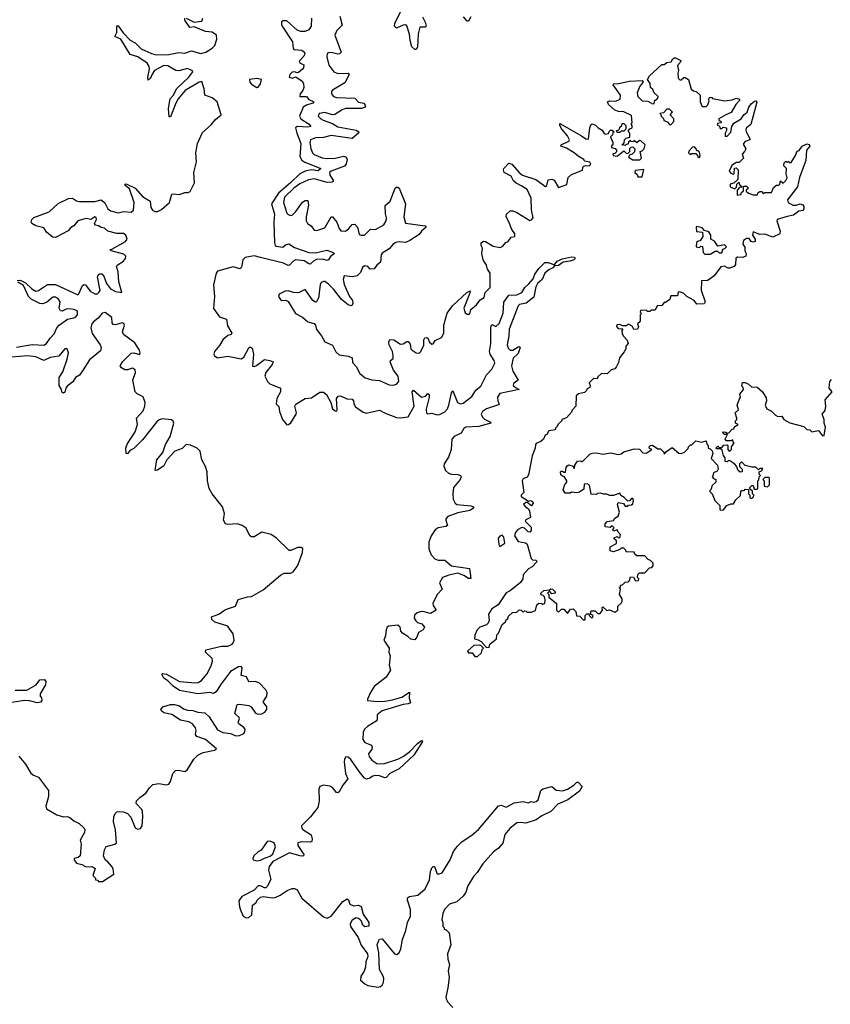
# Model space of a CAD drawing. Extents: x 2494118 to 2687960, y 757339 to 915227.
# Tile 298 of 364: x 2656340 to 2662546, y 845379 to 852914. Entities that reach past the tile are written whole.
import ezdxf

# ---------------------------------------------------------------- set-up
doc = ezdxf.new("R2010")
doc.units = 0

msp = doc.modelspace()

# ---------------------------------------------------------------- linework, layer by layer
at = {"layer": '0CON20XD'}
for points in [[(2659424.7, 852934.7), (2659445.4, 852895), (2659452.5, 852865), (2659444.3, 852855.7), (2659403.6, 852856.4), (2659390.8, 852805), (2659386.8, 852703.2), (2659375, 852685.7), (2659365, 852684.5), (2659343.2, 852705), (2659328.9, 852755), (2659325, 852802), (2659305, 852866.7), (2659295, 852873.5), (2659275, 852872.9), (2659225, 852848.9), (2659208.5, 852865), (2659211.3, 852885), (2659261.4, 852985)], [(2656916.9, 850816.9), (2656935, 850816.5), (2656945, 850822.7), (2656957.5, 850842.5), (2656937.1, 850945), (2656945, 850963.8), (2656955, 850970), (2656968.3, 850968.3), (2656985, 850952), (2657006, 850895), (2657035, 850854), (2657075, 850832.4), (2657123.6, 850826.4), (2657098.5, 850908.5), (2657094, 850985), (2657082.5, 851025), (2657086.7, 851035), (2657135.6, 851065), (2657149.4, 851085), (2657152.5, 851105), (2657138.3, 851118.3), (2657040, 851145), (2657030, 851155), (2657045, 851157.5), (2657150.6, 851215), (2657164, 851235), (2657151.9, 851265), (2657135, 851277.8), (2657085, 851278.5), (2657015, 851296), (2656989.4, 851319.4), (2656965, 851323.5), (2656945, 851337.2), (2656920.4, 851340.4), (2656914, 851355), (2656929.4, 851385), (2656925, 851398.9), (2656915, 851405.4), (2656885, 851385.6), (2656848.7, 851391.3), (2656784.6, 851375.4), (2656754.3, 851335), (2656730.2, 851319.8), (2656712, 851298), (2656615, 851248), (2656595, 851249.2), (2656549.2, 851285), (2656525, 851320), (2656465, 851337.1), (2656433.8, 851355), (2656428, 851365), (2656434, 851385), (2656449.5, 851400.5), (2656565, 851444.3), (2656635, 851505.8), (2656715, 851546), (2656745, 851548.6), (2656776.2, 851526.2), (2656795, 851521.2), (2656915, 851522.1), (2656965, 851534.4), (2656992, 851512), (2657015, 851465.5), (2657035, 851452), (2657095, 851435.4), (2657135, 851445.4), (2657195, 851440), (2657212.5, 851455), (2657215.5, 851515), (2657180, 851620), (2657146.7, 851645), (2657147.5, 851655), (2657155, 851658.8), (2657224, 851625), (2657279.8, 851559.8), (2657338.8, 851525), (2657342.9, 851505), (2657345.5, 851475.6), (2657357.5, 851455), (2657375, 851445.7), (2657395, 851445.7), (2657425, 851460.8), (2657488.1, 851515), (2657505, 851577.5), (2657515, 851581.2), (2657564.2, 851575.8), (2657605, 851590), (2657629.3, 851590.7), (2657645, 851600), (2657678.2, 851665), (2657672.7, 851745), (2657694.7, 851825), (2657688.8, 851895), (2657700.8, 851965), (2657740.5, 852049.5), (2657805, 852109.6), (2657839.4, 852150.6), (2657881.5, 852185), (2657852.9, 852285), (2657815, 852316.5), (2657757.1, 852337.1), (2657753.6, 852385), (2657735, 852440), (2657715, 852436.2), (2657608.4, 852371.6), (2657552.3, 852307.6), (2657536.4, 852275), (2657495, 852170), (2657485, 852170), (2657479.2, 852235), (2657493.1, 852306.9), (2657515, 852332.5), (2657544, 852386), (2657635.1, 852474.9), (2657666.1, 852515), (2657663.1, 852523.1), (2657625, 852539.1), (2657557.8, 852522.2), (2657535, 852524.1), (2657475, 852559.6), (2657445, 852561.8), (2657373.1, 852525), (2657353.3, 852496.7), (2657341.4, 852465), (2657325, 852451.2), (2657321.8, 852475), (2657334.7, 852535.3), (2657330.7, 852555), (2657315, 852582.1), (2657245, 852629.2), (2657185, 852647.5), (2657114.6, 852764.5), (2657067.5, 852785), (2657084.4, 852815.6), (2657084.3, 852865.7), (2657095, 852867.5), (2657133.3, 852813.3), (2657186.4, 852756.4), (2657225.4, 852735.5), (2657270.7, 852690.7), (2657349.2, 852655), (2657385, 852645.3), (2657482.9, 852647.1), (2657557.5, 852662.5), (2657605, 852657.5), (2657655, 852675.6), (2657725, 852655.5), (2657765.9, 852664.1), (2657815, 852694.4), (2657835.2, 852714.8), (2657850.3, 852765), (2657846.6, 852795), (2657815, 852818.1), (2657763.5, 852823.5), (2657675, 852858.8), (2657643.3, 852855), (2657605, 852908.8), (2657603.9, 852926.1)], [(2657615, 852925.8), (2657675, 852894.2), (2657735, 852901.9), (2657742.9, 852925)], [(2658574, 852925), (2658571.2, 852865), (2658553.3, 852835), (2658525, 852823.1), (2658493.2, 852823.2), (2658464.4, 852834.4), (2658385, 852904.2), (2658355, 852905.7), (2658345, 852896.2), (2658345.7, 852875), (2658355, 852856.2), (2658430, 852745), (2658435, 852693.8), (2658445, 852684.3), (2658500.4, 852680.5), (2658521.2, 852665), (2658524, 852655), (2658516.6, 852633.4), (2658480, 852595), (2658485, 852582.5), (2658515, 852567.5), (2658513.8, 852545), (2658506.2, 852535), (2658475, 852508.8), (2658465, 852506.7), (2658445, 852515.8), (2658425, 852511.2), (2658408.8, 852495), (2658403.3, 852475), (2658425, 852466.7), (2658455, 852477.5), (2658503.2, 852443.2), (2658514.2, 852425), (2658516, 852395), (2658508.6, 852371.4), (2658488, 852345), (2658484.2, 852325), (2658536.6, 852326.6), (2658554, 852304), (2658592, 852285), (2658583.8, 852275), (2658535, 852260), (2658509.5, 852245), (2658481.9, 852175), (2658492.5, 852155), (2658557.3, 852115), (2658569.2, 852095), (2658545, 852090), (2658465, 852095.2), (2658451.8, 852085), (2658460.7, 852045), (2658493, 851965), (2658485, 851867.1), (2658499.9, 851839.9), (2658522.6, 851822.6), (2658646.4, 851775), (2658625, 851756.8), (2658575, 851765.2), (2658524.5, 851755.5), (2658485, 851734.8), (2658415, 851668.2), (2658322.8, 851587.2), (2658267.5, 851505), (2658290, 851425), (2658286.7, 851365), (2658291.3, 851205), (2658296.8, 851186.8), (2658305, 851179.4), (2658355, 851174), (2658375, 851190.8), (2658399.5, 851199.5), (2658445, 851169.6), (2658555, 851131.1), (2658605, 851130.3), (2658691.2, 851148.8), (2658736.2, 851135), (2658750, 851125), (2658718.4, 851101.6), (2658705, 851075.8), (2658695, 851070), (2658661.6, 851081.6), (2658612.3, 851077.7), (2658591.3, 851068.7), (2658565, 851043.8), (2658555, 851044.6), (2658518.9, 851068.9), (2658455, 851074.8), (2658435, 851065.3), (2658405, 851034.7), (2658395, 851033.7), (2658359.9, 851049.9), (2658183.3, 851095), (2658135, 851106.7), (2658067, 851093), (2658048.8, 851075), (2658039.6, 851020.5), (2658025, 851006.5), (2657975, 851021.6), (2657855, 850990), (2657843.6, 850975), (2657823, 850885), (2657832.6, 850795), (2657825, 850703.3), (2657870.6, 850640.6), (2657923.1, 850623.1), (2657930.9, 850570.9), (2657963.3, 850515), (2657960, 850505), (2657935, 850497.5), (2657895.7, 850465), (2657869.8, 850420.2), (2657830.8, 850375), (2657825.5, 850355), (2657829.5, 850345), (2657855, 850325.4), (2657935, 850340), (2658035, 850318.2), (2658055, 850330.8), (2658095, 850403.3), (2658105, 850410), (2658119.1, 850399.1), (2658130, 850355), (2658122.7, 850262.7), (2658135, 850259.2), (2658153.6, 850266.4), (2658215, 850312.9), (2658255, 850306.7), (2658280, 850295), (2658274.2, 850275), (2658225.6, 850214.4), (2658217.5, 850185), (2658238, 850145), (2658255, 850127.5), (2658336.7, 850095), (2658338, 850065), (2658308.8, 850015), (2658304.3, 849974.3), (2658323.6, 849953.6), (2658328.6, 849915), (2658352.5, 849855), (2658385, 849814.5), (2658398, 849815), (2658415, 849828.2), (2658457.5, 849895), (2658460, 849905), (2658446.7, 849955), (2658455, 849972.5), (2658525, 850013.8), (2658575, 850021.2), (2658636.8, 850063.2), (2658665, 850062.9), (2658688, 850045), (2658722.5, 849985), (2658735, 849936.7), (2658755, 849920.8), (2658765, 849918.8), (2658770.8, 849929.2), (2658765.7, 850015), (2658777.1, 850032.9), (2658795, 850036), (2658845, 850011.4), (2658885, 850010), (2658895, 849997.5), (2658897.1, 849975), (2658910.5, 849950.5), (2658970.4, 849910.4), (2658993.5, 849903.5), (2659095, 849926.5), (2659132.5, 849905), (2659225, 849870.5), (2659255, 849865.8), (2659315, 849874.5), (2659359.1, 849955), (2659345.6, 850065), (2659355, 850078.1), (2659415, 850025.3), (2659447.4, 850032.6), (2659465, 850053.8), (2659475, 850046.7), (2659475.4, 850025), (2659452.4, 849932.4), (2659455, 849902), (2659465, 849897.5), (2659495, 849902.5), (2659535, 849890.6), (2659555, 849892.5), (2659595, 849913.8), (2659615, 849935.5), (2659626.5, 849963.5), (2659645, 850058.8), (2659655, 850073.3), (2659690.7, 849985), (2659715, 849975.2), (2659735, 849980.4), (2659800.3, 850029.7), (2659835, 850082.3), (2659869.9, 850110.1), (2659915, 850195.4), (2659955, 850238.5), (2659976.5, 850285), (2659972.6, 850305), (2659942.5, 850355), (2659937.8, 850375), (2659948.1, 850435), (2659948.1, 850561.9), (2659955, 850580.8), (2659985, 850565.4), (2660010.5, 850589.5), (2660042.6, 850667.4), (2660047.7, 850752.3), (2660085, 850806.2), (2660145, 850808.8), (2660183, 850827), (2660206.1, 850865), (2660238.7, 850891.3), (2660270.4, 850929.6), (2660283.2, 850966.8), (2660315, 851010.8), (2660360, 851055), (2660385, 851056.2), (2660435, 851037.5), (2660455, 851066), (2660495, 851083.3), (2660565, 851098.9), (2660587.5, 851097.5), (2660593.3, 851085), (2660582.5, 851075), (2660552.5, 851065), (2660500.6, 851059.4), (2660465, 851032.5), (2660435, 851030), (2660422, 851015), (2660390.7, 850999.3), (2660360.8, 850975), (2660340, 850925), (2660305, 850894.4)], [(2658791.2, 852941.2), (2658809.3, 852870.7), (2658769, 852831), (2658753.8, 852795), (2658801.4, 852665), (2658788.5, 852651.5), (2658775, 852649.1), (2658725, 852661.3), (2658705, 852660.4), (2658695, 852654), (2658691.3, 852628.7), (2658707.8, 852565), (2658745, 852514.7), (2658775, 852502.9), (2658854.3, 852504.3), (2658862, 852495), (2658828.8, 852431.2), (2658735, 852375.4), (2658727.3, 852365), (2658726.2, 852345), (2658743.5, 852325), (2658765, 852319.2), (2658905, 852312.5), (2658935, 852282.5), (2658975, 852274.6), (2658986.7, 852253.3), (2658979.2, 852240.8), (2658956.6, 852233.4), (2658834.3, 852235), (2658809.1, 852225), (2658752.9, 852187.1), (2658735, 852185.9), (2658675, 852203.3), (2658633.3, 852195), (2658625.5, 852175), (2658644.5, 852155), (2658664.4, 852145), (2658735, 852120), (2658775, 852094.5), (2658915, 852067.6), (2658936.9, 852055), (2658932.9, 852045), (2658885, 852004.6), (2658725, 852026.5), (2658665, 852012.7), (2658605, 852010), (2658565.5, 851995), (2658560.5, 851975), (2658568.4, 851928.4), (2658580.8, 851895), (2658595, 851882.4), (2658655, 851857.6), (2658695, 851850.7), (2658755, 851854.4), (2658820.5, 851870.5), (2658840.4, 851860.4), (2658848.2, 851845), (2658839, 851811), (2658827, 851793), (2658724.9, 851755.1), (2658712.5, 851745), (2658713.4, 851725), (2658740.6, 851685), (2658739.2, 851675), (2658730.5, 851669.5), (2658695, 851667.7), (2658594.8, 851695.2), (2658552.4, 851687.6), (2658485, 851656.8), (2658438.6, 851625), (2658367, 851555), (2658358.8, 851515), (2658385, 851434.2), (2658395, 851421.9), (2658415, 851414.4), (2658425, 851417.1), (2658455, 851446.7), (2658505, 851516.2), (2658525, 851530), (2658545, 851530), (2658551.8, 851495), (2658532.5, 851405), (2658532.9, 851375), (2658544.5, 851354.5), (2658571.2, 851335), (2658595, 851302.5), (2658615, 851301.2), (2658675, 851320.6), (2658724.4, 851405), (2658735, 851405.7), (2658768.5, 851365), (2658785, 851316.7), (2658798.8, 851298.8), (2658835, 851295.7), (2658860, 851315), (2658885, 851345.8), (2658905, 851349.2), (2658927.2, 851327.2), (2658940.3, 851270.3), (2658953.5, 851263.5), (2658980, 851265), (2659025, 851310), (2659065, 851307.1), (2659126.7, 851345), (2659145.4, 851375), (2659147.8, 851397.8), (2659141.7, 851428.3), (2659137.3, 851492.7), (2659176, 851524), (2659215, 851623.3), (2659225, 851633.3), (2659235, 851633.3), (2659245, 851623.3), (2659292.7, 851505), (2659281.2, 851405), (2659295, 851356.7), (2659445.4, 851335.5), (2659451.2, 851325), (2659415.4, 851295), (2659399.6, 851270.4), (2659326.5, 851223.5), (2659295, 851209.1), (2659245, 851213.8), (2659220.4, 851209.6), (2659199.5, 851195), (2659169.6, 851160.4), (2659115, 851127.8), (2659108.2, 851115), (2659101.8, 851058.2), (2659073.3, 851035), (2659055, 851006.2), (2659024.2, 851004.2), (2659005, 851026), (2658978.8, 851031.2), (2658965, 851017.5), (2658950, 850980), (2658925, 850953.8), (2658885, 850945.7), (2658825, 850953.8), (2658815.6, 850925), (2658823.6, 850886.4), (2658865, 850796.5), (2658887.9, 850765), (2658890.9, 850745), (2658885, 850730), (2658875.5, 850724.5), (2658855, 850730.9), (2658803.5, 850773.5), (2658745, 850850), (2658705, 850890), (2658675, 850909.2), (2658665, 850909.2), (2658648.5, 850901.5), (2658639.5, 850885), (2658627.1, 850785), (2658612.5, 850755), (2658605, 850753.1), (2658584.7, 850764.7), (2658525, 850848.8), (2658475, 850823.1), (2658435.7, 850825.7), (2658395, 850840), (2658373.6, 850836.4), (2658327, 850813), (2658322.5, 850795), (2658342.5, 850765), (2658375, 850766.2), (2658395, 850756.7), (2658452, 850665), (2658506.1, 850636.1), (2658545, 850600.8), (2658595, 850589.2), (2658604.3, 850575), (2658611.7, 850541.7), (2658651.2, 850495), (2658677.3, 850447.3), (2658735, 850423.8), (2658761.3, 850371.3), (2658785, 850348), (2658857.6, 850337.6), (2658885.8, 850325.8), (2658889.3, 850290.7), (2658915, 850258.8), (2658943.1, 850205), (2658985, 850172.7), (2659035, 850157.1), (2659095, 850153.8), (2659169.6, 850119.6), (2659202.1, 850117.9), (2659225.8, 850124.2), (2659241.5, 850145), (2659236.6, 850185), (2659201.7, 850231.7), (2659177.1, 850295), (2659180, 850305), (2659198.5, 850321.5), (2659200, 850345), (2659193.8, 850375), (2659168.2, 850425), (2659166.5, 850445), (2659173.4, 850466.6), (2659205, 850464), (2659255, 850431.1), (2659275, 850433.1), (2659305, 850452), (2659315, 850450), (2659329.6, 850429.6), (2659335.8, 850395), (2659344, 850385), (2659375, 850364), (2659398.3, 850361.7), (2659411.2, 850375), (2659433, 850423), (2659433.8, 850465), (2659441.7, 850478.3), (2659455, 850482.5), (2659465, 850477.5), (2659476.7, 850445), (2659495, 850431.2), (2659505.9, 850434.1), (2659521.7, 850458.3), (2659568.3, 850481.7), (2659587.5, 850515), (2659587.5, 850575), (2659612.7, 850667.3), (2659653.3, 850725), (2659763.6, 850826.4), (2659788.3, 850838.3), (2659782.5, 850815)], [(2659794.6, 852935), (2659775, 852902), (2659765, 852903.1), (2659738.8, 852935)], [(2659782.5, 850815), (2659741.5, 850705), (2659751.2, 850671.2), (2659765, 850660), (2659780, 850660), (2659786.3, 850663.6), (2659794.8, 850695.2), (2659837.2, 850732.8), (2659865, 850770.5), (2659895, 850787.9), (2659904.2, 850825.8), (2659941.2, 850865), (2659942.8, 850975), (2659921.5, 851005), (2659913.3, 851035), (2659888.1, 851075), (2659877.5, 851125), (2659882, 851165), (2659872.5, 851185), (2659873.1, 851206.9), (2659891.4, 851218.6), (2659905, 851217.5), (2659965, 851181.4), (2660018.8, 851171.2), (2660039.3, 851180.7), (2660061.7, 851208.3), (2660080, 851215), (2660101.7, 851248.3), (2660130, 851255), (2660130, 851275), (2660107.3, 851307.3), (2660085, 851367.5), (2660063.3, 851405), (2660066.7, 851425), (2660095, 851450), (2660115, 851450), (2660145, 851438), (2660245, 851377.5), (2660258.3, 851381.7), (2660271.7, 851398.3), (2660259.3, 851459.3), (2660255, 851547.5), (2660225, 851614), (2660185, 851640), (2660142, 851662), (2660121.1, 851681.1), (2660101.9, 851715), (2660050, 851745), (2660044.3, 851765), (2660047.5, 851775), (2660085, 851816), (2660108.8, 851808.8), (2660165, 851744.5), (2660189.4, 851725), (2660291.9, 851691.9), (2660365, 851636.7), (2660375.8, 851645), (2660385, 851687.5), (2660415, 851693.3), (2660432.5, 851685), (2660465, 851630), (2660528.3, 851651.7), (2660540, 851705), (2660565, 851730), (2660648.3, 851761.7), (2660650, 851785), (2660658.3, 851791.7), (2660675, 851797.5), (2660700, 851795), (2660711.7, 851808.3), (2660705, 851822.5), (2660665, 851830), (2660660, 851845), (2660615, 851868.8), (2660585, 851895.7), (2660525, 851929.4), (2660483.3, 851945), (2660484.2, 851955.8), (2660543.3, 851985), (2660548.6, 851995), (2660535, 852024), (2660490.6, 852075), (2660474.2, 852105), (2660475, 852120), (2660640, 852025), (2660675, 852002), (2660695, 852000), (2660703.9, 852086.1), (2660711.2, 852108.8), (2660723.3, 852116.7), (2660747.5, 852107.5), (2660767.5, 852085), (2660798.3, 852068.3), (2660813.6, 852043.6), (2660825, 852037.5), (2660848.3, 852041.7), (2660851.7, 852058.3), (2660863, 852067), (2660877, 852067), (2660890, 852055), (2660881.7, 852048.3), (2660878.3, 852031.7), (2660862.5, 852017.5), (2660880, 851975), (2660880, 851955), (2660871.7, 851948.3), (2660870, 851935), (2660898.3, 851928.3), (2660910, 851915), (2660908.3, 851901.7), (2660895, 851890), (2660881.7, 851888.3), (2660882.5, 851875), (2660915, 851870), (2660965, 851910), (2660981.7, 851891.7), (2660995, 851890), (2661010, 851905), (2661011.7, 851928.3), (2661021.7, 851938.3), (2661035, 851940), (2661050, 851925), (2661047, 851903), (2661030, 851885), (2661011.7, 851878.3), (2661001.7, 851861.7), (2661035, 851840), (2661088.3, 851841.7), (2661100, 851855), (2661090, 851905), (2661105, 851910), (2661120, 851925), (2661127.5, 851955), (2661096.4, 851986.4), (2661085, 851990), (2661065, 851970), (2661045, 851990), (2661035, 851980), (2661021.7, 851981.7), (2661015, 851990), (2661001.7, 851978.3), (2660998.3, 851961.7), (2660981.7, 851958.3), (2660975, 851950), (2660950, 851955), (2660968.3, 851971.7), (2660970, 851995), (2660983, 852007), (2661010, 852015), (2661010, 852045), (2661000, 852055), (2661000, 852065), (2661011.7, 852078.3), (2661030, 852085), (2661030, 852105), (2661020, 852115), (2661030, 852125), (2661025, 852180), (2660965, 852207.5), (2660925, 852210), (2660895, 852220), (2660847.5, 852265), (2660840, 852285), (2660857, 852293), (2660905, 852291.2), (2660936.7, 852305), (2660938.8, 852335), (2660882.5, 852415), (2660888.3, 852421.7), (2660925.8, 852424.2), (2661005, 852442.5), (2661105, 852447.5), (2661112.5, 852435), (2661086.7, 852405), (2661067.5, 852355), (2661072.5, 852325), (2661105, 852293.3), (2661149.3, 852289.3), (2661185, 852270), (2661198.3, 852271.7), (2661202.5, 852295), (2661226.4, 852313.6), (2661227, 852327), (2661197.5, 852355), (2661188.3, 852378.3), (2661170, 852395), (2661167.5, 852425), (2661147.5, 852455), (2661162.5, 852485), (2661255, 852570), (2661275, 852570), (2661293, 852587), (2661328.3, 852591.7), (2661340, 852615), (2661355, 852623.3), (2661401.7, 852601.7), (2661397.5, 852585), (2661377, 852563), (2661383.3, 852525), (2661377.5, 852505), (2661380, 852465), (2661393, 852453), (2661405, 852452.5), (2661425, 852470), (2661435, 852470), (2661460, 852455), (2661481.7, 852381.7), (2661498.3, 852368.3), (2661520, 852365), (2661550, 852335), (2661550, 852285), (2661565, 852250), (2661595, 852250), (2661608.3, 852261.7), (2661617.5, 852292.5), (2661612.5, 852307.5), (2661625, 852320), (2661638.3, 852318.3), (2661645, 852310), (2661735, 852292.5), (2661795, 852300), (2661825, 852312.5), (2661850, 852305), (2661850, 852295), (2661822.5, 852265), (2661786.7, 852203.3), (2661745, 852186.7), (2661692.5, 852155), (2661691.7, 852141.7), (2661708.3, 852138.3), (2661710, 852125), (2661681.7, 852118.3), (2661680, 852110), (2661698.3, 852098.3), (2661701.7, 852081.7), (2661715, 852080), (2661725, 852090), (2661750, 852085), (2661750, 852065), (2661740, 852045), (2661741.7, 852021.7), (2661755, 852022.5), (2661785, 852052.5), (2661793, 852097), (2661807, 852123), (2661862.5, 852155), (2661882.5, 852185), (2661908.8, 852205), (2661922.5, 852245), (2661940.7, 852269.3), (2661965, 852290), (2661975, 852292.5), (2661983, 852283), (2661938, 852112), (2661905, 852086.2), (2661900, 852075), (2661902.5, 852055), (2661930, 852005), (2661930, 851995), (2661895, 851982.5), (2661880, 851965), (2661880, 851955), (2661900, 851925), (2661890, 851905), (2661870, 851885), (2661880, 851855), (2661848.3, 851821.7), (2661825, 851820), (2661791.7, 851798.3), (2661772.5, 851755), (2661785, 851740), (2661805, 851732.5), (2661810, 851735), (2661811.7, 851778.3), (2661825, 851780), (2661840, 851765), (2661838.3, 851691.7), (2661807, 851663), (2661780, 851655), (2661780, 851635), (2661815, 851620), (2661828.3, 851631.7), (2661830, 851655), (2661845, 851670), (2661851.7, 851651.7), (2661868.3, 851638.3), (2661868.3, 851631.7), (2661851.7, 851628.3), (2661831.7, 851608.3), (2661831.7, 851571.7), (2661860, 851575), (2661865, 851590), (2661880, 851605), (2661880, 851635), (2661885, 851640), (2661905, 851640), (2661920, 851625), (2661901.7, 851608.3), (2661901.7, 851601.7), (2661920, 851585), (2661955, 851572.5), (2661987, 851573), (2661991.7, 851588.3), (2662005, 851600), (2662018.3, 851598.3), (2662035, 851580), (2662045, 851590), (2662095, 851590), (2662111.7, 851628.3), (2662133, 851647), (2662151.7, 851648.3), (2662160, 851655), (2662165, 851680), (2662185, 851662.5), (2662205, 851682.5), (2662215.9, 851704.1), (2662207.5, 851735), (2662210, 851775), (2662190, 851795), (2662191.7, 851818.3), (2662205, 851830), (2662215, 851820), (2662225, 851830), (2662231.7, 851821.7), (2662245, 851820), (2662280, 851875), (2662291.7, 851908.3), (2662308.3, 851911.7), (2662330, 851945), (2662365, 851962.5), (2662385, 851957.5), (2662390, 851945), (2662362.5, 851915), (2662357.5, 851835), (2662336.1, 851773.9), (2662310, 851705), (2662293.3, 851635), (2662218.8, 851535), (2662224.1, 851514.1), (2662260, 851495), (2662285, 851493.3), (2662315, 851503.3), (2662335, 851497.5), (2662342.5, 851485), (2662342.5, 851465), (2662335, 851452.5), (2662305, 851447.5), (2662265, 851416.7), (2662215, 851408.8), (2662140, 851385), (2662137.5, 851375), (2662162.5, 851295), (2662160, 851275), (2662105, 851250), (2662045, 851273.3), (2662005, 851270), (2661955, 851290), (2661950, 851265), (2661970, 851235), (2661970, 851215), (2661955, 851210), (2661940, 851215), (2661925, 851240), (2661905, 851240), (2661880, 851225), (2661877, 851197), (2661891.7, 851171.7), (2661892.5, 851145), (2661902.5, 851125), (2661900, 851105), (2661875, 851093.3), (2661835, 851097.5), (2661821.7, 851088.3), (2661819.3, 851040.7), (2661810, 851025), (2661775, 851012.5), (2661762.5, 851012.5), (2661735, 851026.7), (2661708.3, 851021.7), (2661655.9, 850954.1), (2661625, 850930), (2661605, 850916.7), (2661560, 850915), (2661557.5, 850845), (2661588.8, 850755), (2661580.7, 850739.3), (2661525, 850736.2), (2661502.5, 850765), (2661447.5, 850795), (2661425, 850817.5), (2661395, 850830), (2661381.7, 850828.3), (2661375, 850800), (2661325, 850800), (2661318.3, 850771.7), (2661285, 850750), (2661275, 850750), (2661255, 850727.5), (2661220, 850725), (2661205, 850690), (2661175, 850690), (2661165, 850680), (2661145, 850680), (2661135, 850690), (2661091.7, 850688.3), (2661090, 850675), (2661100, 850665), (2661090, 850655), (2661090, 850605), (2661070, 850585), (2661077.5, 850565), (2661070, 850545), (2661041.7, 850541.7), (2661029.3, 850569.3), (2661005, 850580), (2660995, 850580), (2660985, 850570), (2660955, 850570), (2660935, 850580), (2660911.7, 850578.3), (2660910, 850565), (2660921.7, 850551.7), (2660958.3, 850548.3), (2660950, 850535), (2660953, 850513), (2660960, 850495), (2660990.7, 850460.7), (2660997.5, 850435), (2660980, 850415), (2660980, 850395), (2660967, 850373), (2660933, 850327), (2660925, 850290), (2660906.1, 850253.9), (2660895, 850242.5), (2660867, 850233), (2660837, 850203), (2660793, 850207), (2660765, 850180), (2660760, 850165), (2660732.5, 850167.5), (2660721.7, 850158.3), (2660700, 850135), (2660707.5, 850115), (2660705, 850100), (2660685, 850090), (2660680, 850075), (2660665, 850060), (2660618.3, 850051.7), (2660600, 850035), (2660597.5, 849955), (2660570, 849925), (2660565, 849910), (2660525, 849867.5), (2660490, 849855), (2660490, 849845), (2660461.7, 849818.3), (2660455, 849800), (2660441.7, 849788.3), (2660440, 849775), (2660391.7, 849768.3), (2660375, 849740), (2660362.5, 849735), (2660350, 849705), (2660330, 849685), (2660295, 849670), (2660288.3, 849661.7), (2660287.5, 849635), (2660263.3, 849575), (2660235, 849430), (2660225, 849412.5), (2660195, 849400), (2660187.5, 849385), (2660200, 849295), (2660180, 849275), (2660180, 849265), (2660235, 849230), (2660250, 849235)], [(2658155, 852394), (2658165, 852397.5), (2658185, 852422.5), (2658192.5, 852455), (2658155, 852464), (2658098.8, 852455), (2658103.3, 852435), (2658115, 852420), (2658155, 852394)], [(2661325, 852110), (2661347.5, 852135), (2661347.5, 852155), (2661320, 852185), (2661337.5, 852205), (2661315, 852230), (2661295, 852230), (2661268.3, 852201.7), (2661240, 852195), (2661248.3, 852188.3), (2661250, 852175), (2661268.3, 852158.3), (2661271.7, 852141.7), (2661305, 852130), (2661311.7, 852111.7), (2661325, 852110)], [(2660935, 852050), (2660915, 852050), (2660910, 852065), (2660928.3, 852071.7), (2660935, 852090), (2660950, 852105), (2660951.7, 852118.3), (2660965, 852120), (2660980, 852105), (2660980, 852075), (2660965, 852060), (2660945, 852060), (2660935, 852050)], [(2661545, 851860), (2661550, 851875), (2661545, 851900), (2661535, 851910), (2661525, 851910), (2661520, 851925), (2661505, 851940), (2661491.7, 851938.3), (2661461.7, 851908.3), (2661460, 851895), (2661471.7, 851881.7), (2661485, 851890), (2661515, 851890), (2661530, 851875), (2661531.7, 851861.7), (2661545, 851860)], [(2661105, 851710), (2661118.3, 851768.3), (2661051.7, 851758.3), (2661050, 851745), (2661068.3, 851728.3), (2661071.7, 851711.7), (2661105, 851710)], [(2661625, 851120), (2661665, 851142.5), (2661681.7, 851141.7), (2661695, 851130), (2661715, 851130), (2661721.7, 851158.3), (2661738.3, 851161.7), (2661750, 851175), (2661735, 851190), (2661685, 851180), (2661658.3, 851218.3), (2661630, 851235), (2661630, 851265), (2661615, 851290), (2661581.7, 851301.7), (2661565, 851320), (2661525, 851330), (2661520, 851325), (2661521.7, 851291.7), (2661568.3, 851288.3), (2661570, 851255), (2661548.3, 851221.7), (2661535, 851220), (2661521.7, 851208.3), (2661520, 851175), (2661545, 851170), (2661555, 851180), (2661568.3, 851178.3), (2661571.7, 851131.7), (2661585, 851120), (2661625, 851120)], [(2656315, 850406.9), (2656435, 850427.5), (2656525, 850423.2), (2656545, 850435.5), (2656574.3, 850475.7), (2656605, 850508.9), (2656625.4, 850555), (2656642.7, 850577.3), (2656707.1, 850622.9), (2656765, 850635.5), (2656783.5, 850655), (2656782.1, 850682.1), (2656756.2, 850695), (2656715, 850700.4), (2656695, 850697.8), (2656666.8, 850683.2), (2656653.3, 850685), (2656642.9, 850705), (2656650, 850755), (2656636.9, 850775), (2656615, 850790.5), (2656595, 850791.1), (2656545, 850750.6), (2656515, 850739.4), (2656495, 850743.1), (2656428.8, 850775), (2656406.9, 850795), (2656369.2, 850879.2), (2656326.7, 850905)], [(2656322.3, 850917.7), (2656345, 850919.2), (2656385, 850900), (2656433.2, 850853.2), (2656465, 850836.9), (2656485, 850840.6), (2656553.7, 850886.3), (2656615, 850887.8), (2656785, 850808), (2656794.2, 850815.8), (2656820.7, 850879.3), (2656835, 850887.5), (2656845, 850885.8), (2656880.6, 850835), (2656916.9, 850816.9)], [(2660305, 850894.4), (2660290.6, 850869.4), (2660275, 850790), (2660217.8, 850745), (2660166.4, 850733.6), (2660155.8, 850724.2), (2660086.1, 850545), (2660085.2, 850495), (2660073, 850425), (2660078.9, 850398.9), (2660095, 850385.4), (2660115, 850383.9), (2660155, 850409.2), (2660165, 850412.5), (2660170.6, 850405), (2660155, 850360.4), (2660117.4, 850322.6), (2660105.2, 850265.2), (2660115.2, 850225.2), (2660156.4, 850155), (2660120.4, 850129.6), (2660118.5, 850115), (2660135, 850098.8), (2660163.3, 850085), (2660016.3, 850053.7), (2659997.8, 850025), (2660000.4, 849995), (2660012, 849975), (2660005, 849965.5), (2659913.6, 849936.4), (2659882.8, 849915), (2659873.6, 849895), (2659882.5, 849872.5), (2659897.8, 849857.8), (2659945.4, 849835), (2659946.9, 849825), (2659917.7, 849817.7), (2659855, 849800.6), (2659755, 849794.8), (2659740.3, 849785), (2659719.2, 849750.8), (2659666.2, 849723.8), (2659649.6, 849705), (2659643.9, 849625), (2659623.6, 849565), (2659589.8, 849515), (2659587.8, 849497.7), (2659600.8, 849465), (2659623.4, 849443.4), (2659645, 849436.5), (2659694, 849434), (2659714, 849425), (2659719.4, 849415), (2659712.1, 849395), (2659660, 849335), (2659655.8, 849285), (2659659.7, 849245), (2659674.6, 849215), (2659687.1, 849205), (2659793, 849193), (2659813.8, 849185), (2659813.8, 849175), (2659785, 849156.7), (2659695, 849139.5), (2659618.4, 849111.6), (2659603.1, 849095), (2659602.3, 849085), (2659615, 849042), (2659602.5, 849035), (2659545, 849025.8), (2659520.2, 849009.8), (2659490, 848965), (2659472.5, 848915), (2659471.3, 848865), (2659489.4, 848819.4), (2659517.1, 848787.1), (2659545, 848778.9), (2659595, 848777.9), (2659645.5, 848735.6), (2659784.2, 848715), (2659795, 848638.6), (2659775, 848638.4), (2659740.7, 848660.7), (2659695, 848678), (2659625, 848664.3), (2659575.9, 848644.1), (2659554.2, 848605), (2659573.3, 848555), (2659537, 848515), (2659503.8, 848445), (2659505, 848430.6), (2659528.5, 848395), (2659485, 848370.4), (2659426.7, 848385), (2659406.4, 848383.6), (2659382.5, 848375), (2659362.3, 848357.7), (2659360.9, 848335), (2659374.1, 848314.1), (2659385, 848301.9), (2659419.8, 848289.8), (2659439.2, 848265), (2659430, 848245), (2659392.5, 848225), (2659381.7, 848188.3), (2659365, 848169.4), (2659335, 848172.9), (2659312.5, 848195), (2659269.8, 848219.8), (2659258.9, 848235), (2659252.5, 848265), (2659235, 848280), (2659165, 848273.5), (2659154.6, 848265), (2659146.2, 848243.8), (2659141.7, 848198.3), (2659127.5, 848165), (2659167.5, 848105), (2659165.7, 848075), (2659177.5, 848045), (2659170, 847975), (2659178, 847935), (2659147, 847883.1), (2659055, 847811.5), (2659026.7, 847765), (2659002.9, 847715), (2659003.8, 847705), (2659075.7, 847695.7), (2659135, 847698.1), (2659195, 847708.9), (2659265, 847729.6), (2659325, 847768.8), (2659321.5, 847721.5), (2659331.5, 847685), (2659315, 847677.5), (2659275, 847673.6), (2659115, 847623.9), (2659076.5, 847595), (2659077.5, 847555), (2659069.5, 847545), (2659002.1, 847505), (2658979.2, 847485), (2658969.6, 847460.5), (2658966.2, 847405), (2658982.6, 847382.6), (2659032.8, 847362.8), (2659039.6, 847345), (2659035, 847332.5), (2659010.3, 847295), (2659015.9, 847275), (2659035, 847246.2), (2659075, 847222.3), (2659125, 847220.2), (2659235, 847255.8), (2659275, 847275.7), (2659326.5, 847313.4), (2659385, 847374.7), (2659417.1, 847397.1), (2659423.3, 847395), (2659420.9, 847385), (2659357.5, 847285), (2659245, 847180.8), (2659174, 847146), (2659145, 847114.7), (2659135, 847112.3), (2659095, 847127), (2659065, 847130), (2659044.1, 847125.9), (2659015, 847106.9), (2658995, 847101.4), (2658980.3, 847110.3), (2658940.1, 847160.1), (2658875, 847253.1), (2658855, 847271.2), (2658837.6, 847272.4), (2658826.2, 847255), (2658824.8, 847235), (2658835.6, 847145.6), (2658852.2, 847105), (2658814.4, 847055.6), (2658786.7, 847005), (2658775, 846997.5), (2658765, 846999.2), (2658735, 847037.5), (2658715, 847049.7), (2658665, 847056.5), (2658636.9, 847045), (2658629.2, 847025), (2658633.1, 846935), (2658623.8, 846885), (2658567.1, 846812.9), (2658498.8, 846745), (2658497.9, 846735), (2658508, 846718), (2658571.4, 846675), (2658580, 846645), (2658575.8, 846625), (2658565, 846619.4), (2658495, 846621.8), (2658470.8, 846615), (2658469.4, 846595), (2658516.7, 846525), (2658513.6, 846516.4), (2658505, 846512), (2658485, 846515.8), (2658405, 846537.8), (2658277, 846473), (2658250, 846435), (2658246.2, 846405), (2658264, 846335), (2658235, 846280), (2658225, 846270), (2658215, 846270), (2658185, 846286.7), (2658165, 846286.7), (2658136.2, 846253.8), (2658040, 846205), (2658018.3, 846171.7), (2658022.5, 846125), (2658033.4, 846093.4), (2658051.2, 846055), (2658075, 846042), (2658095, 846043.8), (2658116.2, 846065), (2658121.7, 846138.3), (2658147.5, 846155), (2658161.2, 846178.8), (2658185, 846200), (2658205, 846203.3), (2658275, 846192.9), (2658295, 846195.8), (2658335.5, 846214.5), (2658388.8, 846251.2), (2658425, 846266), (2658445, 846266.7), (2658463.3, 846255), (2658500.3, 846190.3), (2658665, 846047.5), (2658695, 846038.6), (2658725, 846052.5), (2658813, 846167), (2658846.4, 846186.4), (2658858.3, 846178.3), (2658867.5, 846145), (2658895, 846134), (2658935, 846136.7), (2658955, 846127.5), (2658969.3, 846069.3), (2659013.3, 846005), (2659013, 845977), (2658983, 845973), (2658967.5, 845985), (2658957.5, 846015), (2658946.4, 846026.4), (2658935, 846036.7), (2658915, 846040), (2658885, 846023.3), (2658870, 845995), (2658874, 845975), (2658930.2, 845890.2), (2658955, 845831.2), (2659002, 845765), (2659004.2, 845745), (2658990.6, 845705), (2658986.8, 845663.2), (2658976.8, 845633.2), (2658952, 845595), (2658950, 845565), (2658981.2, 845535), (2659005, 845524.4), (2659085, 845510.8), (2659102.5, 845515), (2659115, 845526.7), (2659126, 845545), (2659127, 845577), (2659124, 845595), (2659094.4, 845645), (2659088.8, 845775), (2659076.2, 845835), (2659086.4, 845863.6), (2659095, 845877.5), (2659115, 845880), (2659210, 845765), (2659225, 845759.2), (2659245, 845772.5), (2659258.9, 845805), (2659271.8, 845875), (2659296.8, 845945), (2659309.6, 846005), (2659332.2, 846055), (2659333.2, 846105), (2659309.6, 846175), (2659310, 846195), (2659324.6, 846205.4), (2659387.8, 846215), (2659445, 846263.8), (2659478, 846332), (2659483.9, 846395), (2659495, 846422.5), (2659505, 846434.4), (2659515, 846432.9), (2659524.7, 846404.7), (2659533.2, 846383.2), (2659545, 846375.6), (2659575, 846385.8), (2659636.7, 846485), (2659661.1, 846548.9), (2659691.2, 846588.8), (2659725, 846623.1), (2659805, 846675.6), (2659853.3, 846716.7), (2660005, 846897.5), (2660025, 846902.5), (2660065, 846888.8), (2660125, 846921.8), (2660195, 846930.6), (2660235, 846920), (2660255, 846931.2), (2660275, 846927.1), (2660295, 846931.4), (2660310, 846945), (2660330, 847015), (2660345, 847028.8), (2660415, 847046.2), (2660446.8, 847016.8), (2660497.4, 847012.6), (2660534.6, 847025.5), (2660582.5, 847055), (2660605, 847080), (2660615, 847080), (2660646.4, 847046.4), (2660625, 847010), (2660536, 846945), (2660459.1, 846910.9), (2660407.1, 846855), (2660337.9, 846822.1), (2660295, 846790), (2660215, 846764.6), (2660175, 846770.7), (2660145, 846767.3), (2660092.7, 846725), (2660055, 846678), (2660037.7, 846612.3), (2660006.6, 846573.4), (2659968.6, 846545), (2659885, 846454.2), (2659842.7, 846387.3), (2659815, 846356), (2659772, 846285), (2659755, 846237.5), (2659735, 846206.7), (2659686.1, 846163.9), (2659630, 846145), (2659592.5, 846105), (2659580, 846075), (2659572.5, 846025), (2659580, 846005), (2659580, 845975), (2659590, 845965), (2659590, 845955), (2659605, 845950), (2659627, 845927), (2659640, 845835), (2659616, 845765), (2659617.5, 845725), (2659630.8, 845685), (2659620, 845635), (2659628, 845585), (2659618.8, 845505), (2659603.3, 845435), (2659605, 845420), (2659617.5, 845395), (2659656.7, 845355)], [(2656335, 847279.1), (2656385, 847218), (2656425, 847148.6), (2656445, 847132.2), (2656485, 847116.2), (2656560, 847015), (2656560.3, 846969.7), (2656540, 846895), (2656546.1, 846876.1), (2656625, 846828.8), (2656675, 846813.8), (2656705, 846816.7), (2656725, 846808.8), (2656754.3, 846784.3), (2656795, 846763.3), (2656830.5, 846730.5), (2656838.8, 846715), (2656836.7, 846695), (2656804.1, 846635.9), (2656811.2, 846605), (2656803.3, 846515), (2656787.3, 846502.7), (2656757.5, 846495), (2656756.7, 846485), (2656775, 846460), (2656815, 846450), (2656844.3, 846434.3), (2656878.3, 846431.7), (2656895, 846432.5), (2656917.5, 846417.5), (2656900, 846365), (2656920, 846345), (2656921.7, 846331.7), (2656935, 846330), (2656945, 846320), (2656975, 846320), (2657060, 846375), (2657056, 846415), (2657046, 846435), (2657015, 846470), (2656993.6, 846483.6), (2656982.5, 846515), (2656989.6, 846560.5), (2657003.6, 846586.4), (2657070, 846605), (2657082.5, 846615), (2657074.4, 846715), (2657058.8, 846778.8), (2657060, 846815), (2657070.2, 846839.8), (2657085, 846851.1), (2657105, 846853.8), (2657135, 846851.5), (2657165, 846840.6), (2657192, 846812), (2657225, 846730), (2657245, 846718.5), (2657265, 846724.7), (2657276.8, 846745), (2657283.6, 846815), (2657280.8, 846855), (2657275, 846870), (2657232, 846915), (2657235.8, 846935), (2657258.9, 846961.1), (2657306.3, 846993.7), (2657334.6, 847035.4), (2657360, 847060), (2657405, 847068.9), (2657465, 847057.5), (2657481.2, 847065), (2657494.4, 847085), (2657513.6, 847145), (2657532.6, 847167.4), (2657555, 847171.9), (2657605, 847160.8), (2657625, 847176), (2657674.2, 847255.8), (2657703.2, 847286.7), (2657744.1, 847305.9), (2657832.5, 847325), (2657847.5, 847335), (2657763.1, 847405), (2657697.3, 847427.3), (2657687.5, 847445), (2657691.4, 847475), (2657686.9, 847495), (2657664.3, 847525), (2657635, 847539.6), (2657572.3, 847552.3), (2657505, 847597.1), (2657445, 847610), (2657425, 847623.8), (2657420, 847635), (2657435.7, 847655), (2657495, 847673.8), (2657525, 847674.6), (2657565, 847662.9), (2657595, 847639.1), (2657625, 847628.9), (2657665, 847627.1), (2657705, 847614.7), (2657758.6, 847608.6), (2657789.7, 847579.8), (2657855, 847479.1), (2657895, 847459.7), (2657955, 847451.4), (2657995, 847434.7), (2658023.9, 847436.1), (2658055, 847452.2), (2658065, 847464), (2658065.5, 847485), (2658055, 847496.5), (2658018.6, 847525), (2658012.9, 847535), (2658024.3, 847565), (2658021.4, 847575), (2657988.6, 847605), (2658005, 847673.3), (2658023.1, 847676.9), (2658095, 847666.7), (2658112.2, 847655), (2658145, 847606.4), (2658165, 847600.4), (2658195, 847602.1), (2658216.9, 847615), (2658232.2, 847635), (2658232.2, 847655), (2658204.4, 847695), (2658231.7, 847738.3), (2658235.4, 847765), (2658224.5, 847785), (2658175, 847837.5), (2658145, 847849.2), (2658095, 847848), (2658076.2, 847885), (2658036.7, 847895), (2658044.4, 847954.4), (2658035.4, 847965.3), (2658015, 847960.9), (2657953.3, 847925), (2657878.5, 847825), (2657845, 847770), (2657825, 847758.8), (2657795, 847764.2), (2657705, 847756), (2657565, 847780.6), (2657515, 847812.5), (2657474.5, 847854.5), (2657444, 847875), (2657427.5, 847905), (2657435, 847910), (2657465.5, 847905.5), (2657565, 847850), (2657685, 847838.2), (2657707.7, 847842.3), (2657732.4, 847857.6), (2657771.8, 847905), (2657805, 847968), (2657817.5, 848005), (2657814.3, 848025), (2657761.9, 848075), (2657765, 848091.2), (2657885, 848120), (2657935, 848120.5), (2657965.8, 848135), (2657975.6, 848145), (2657981.1, 848165), (2657973.5, 848215), (2657936.6, 848266.6), (2657925, 848275.6), (2657834, 848304), (2657810.8, 848325), (2657808.8, 848345), (2657865, 848365.5), (2657915, 848401.2), (2657992.5, 848425), (2658013.9, 848476.1), (2658085, 848497.5), (2658115, 848500), (2658205, 848550), (2658335.7, 848664.3), (2658365, 848678), (2658415, 848677.5), (2658435, 848689.2), (2658465, 848729.5), (2658475, 848753.3), (2658506.1, 848836.1), (2658506.8, 848866.8), (2658494.3, 848874.3), (2658470, 848875), (2658415, 848852.5), (2658402.7, 848852.7), (2658307.1, 848945), (2658265, 848974.5), (2658195, 848991.5), (2658135, 848955.5), (2658115.5, 848955.5), (2658102.9, 848965), (2658075, 849022.2), (2658043, 849043), (2658005, 849056.7), (2657935, 849050.4), (2657915, 849055.7), (2657901.1, 849085), (2657907.5, 849135), (2657892.5, 849185), (2657812.9, 849285), (2657791.1, 849325), (2657778, 849385), (2657774.6, 849455), (2657763.1, 849495), (2657734.8, 849544.8), (2657720.9, 849610.9), (2657698.9, 849635), (2657647.3, 849657.3), (2657615, 849664), (2657585, 849633.1), (2657529.3, 849610.7), (2657467.2, 849545), (2657445, 849499.4), (2657395, 849467.1), (2657377.5, 849465), (2657391.5, 849545), (2657435, 849600.8), (2657456.4, 849663.6), (2657491.8, 849725), (2657521.5, 849825), (2657515, 849842.5), (2657501.4, 849851.4), (2657430.9, 849859.1), (2657408.1, 849851.9), (2657386.5, 849833.5), (2657280.8, 849699.2), (2657215, 849633.1), (2657184, 849616), (2657165, 849591.2), (2657154.3, 849594.3), (2657152, 849635), (2657162.9, 849665), (2657225, 849760.8), (2657243.1, 849815), (2657234.4, 849865), (2657285, 849919.5), (2657297.8, 849955), (2657300.8, 849985), (2657286.9, 850026.9), (2657240, 850050), (2657225, 850066.7), (2657207.8, 850155), (2657228.1, 850215), (2657224, 850235), (2657205, 850248.1), (2657165, 850234.3), (2657144.4, 850234.4), (2657118.6, 850248.6), (2657110, 850265), (2657127.5, 850295), (2657195, 850360.6), (2657215, 850363.1), (2657257.2, 850352.8), (2657263.1, 850365), (2657258.8, 850385), (2657220.9, 850440.9), (2657134, 850504), (2657128.1, 850525), (2657143.3, 850575), (2657138.7, 850588.7), (2657125, 850594), (2657075, 850578.2), (2657055, 850581.4), (2657048.2, 850595), (2657045.3, 850635), (2656995, 850671.8), (2656972.8, 850667.2), (2656941.3, 850628.7), (2656905, 850602.1), (2656893.2, 850585), (2656885.9, 850555), (2656895, 850512.9), (2656956.2, 850425), (2656963.3, 850405), (2656959.6, 850380.5), (2656875, 850311.2), (2656825.4, 850234.6), (2656797.6, 850192.4), (2656768.8, 850175), (2656747, 850143), (2656705, 850110), (2656694, 850095), (2656685, 850062.5), (2656675, 850056.7), (2656665, 850060), (2656661.4, 850085), (2656642, 850115), (2656642, 850175), (2656670, 850220), (2656704.2, 850315.8), (2656714.2, 850365), (2656705, 850396), (2656685, 850394), (2656641.3, 850338.7), (2656575, 850327.5), (2656525, 850305.8), (2656465, 850333.3), (2656402.4, 850342.4), (2656275, 850330.5)], [(2660250, 849235), (2660265, 849227.5), (2660270, 849215), (2660257, 849193), (2660225, 849220), (2660215, 849220), (2660197.5, 849205), (2660212.5, 849185), (2660233, 849173), (2660242.5, 849155), (2660250, 849105), (2660215, 849087.5), (2660210, 849075), (2660255, 849030), (2660256.2, 849005), (2660245, 848993.3), (2660233.6, 848993.6), (2660205, 849022.5), (2660185, 849026.7), (2660150.7, 849009.3), (2660135, 848990), (2660127.5, 848965), (2660155, 848920), (2660211.7, 848911.7), (2660225, 848900), (2660255, 848790), (2660265, 848780), (2660295, 848777.5), (2660300, 848765), (2660263, 848727), (2660235, 848712.5), (2660193.6, 848666.4), (2660192.5, 848635), (2660173, 848607), (2660095, 848542.5), (2660065, 848527.5), (2660002.5, 848435), (2659953.6, 848406.4), (2659930, 848365), (2659933.3, 848315), (2659927.5, 848295), (2659915, 848282.5), (2659862.5, 848265), (2659842.5, 848245), (2659824, 848205), (2659822, 848175), (2659848.8, 848168.8), (2659873.3, 848155), (2659911.7, 848111.7), (2659935, 848110), (2659940, 848135), (2659990, 848175), (2659993, 848207), (2660005, 848220), (2660032.5, 848285), (2660060, 848305), (2660065, 848320), (2660078.3, 848331.7), (2660081.7, 848348.3), (2660111.7, 848378.3), (2660145, 848380), (2660165, 848397.5), (2660180, 848395), (2660195, 848380), (2660205, 848390), (2660218.3, 848388.3), (2660225, 848380), (2660255, 848380), (2660288.3, 848391.7), (2660300, 848435), (2660315, 848450), (2660337, 848447), (2660345, 848440), (2660360, 848445), (2660362.5, 848475), (2660357, 848497), (2660348.3, 848508.3), (2660331.7, 848511.7), (2660330, 848525), (2660353, 848547), (2660395, 848550), (2660405, 848557.5), (2660420, 848555), (2660440, 848535), (2660440, 848525), (2660415, 848520), (2660395, 848540), (2660380, 848525), (2660390, 848515), (2660390, 848495), (2660450, 848445), (2660450, 848395), (2660460, 848385), (2660467, 848383), (2660488.3, 848401.7), (2660505, 848402.5), (2660535, 848370), (2660557, 848403), (2660576.4, 848406.4), (2660597.5, 848385), (2660601.7, 848351.7), (2660628.3, 848348.3), (2660655, 848320), (2660668.3, 848321.7), (2660670, 848355), (2660683, 848367), (2660698.3, 848368.3), (2660700, 848355), (2660715, 848340), (2660725, 848340), (2660730, 848355), (2660710, 848365), (2660715, 848390), (2660745, 848390), (2660765, 848370), (2660785, 848370), (2660802.5, 848395), (2660800, 848415), (2660805, 848420), (2660835, 848392.5), (2660855, 848397.5), (2660895, 848380), (2660920, 848395), (2660920, 848425), (2660948.3, 848451.7), (2660952.5, 848465), (2660951.7, 848481.7), (2660932.5, 848515), (2660940, 848555), (2660930, 848565), (2660938.3, 848571.7), (2660940, 848585), (2660958.3, 848591.7), (2660975, 848610), (2660997, 848613), (2661008.3, 848621.7), (2661015, 848650), (2661038.3, 848648.3), (2661055, 848620), (2661078.3, 848621.7), (2661080, 848635), (2661070, 848645), (2661071.7, 848668.3), (2661085, 848680), (2661125, 848680), (2661161.7, 848718.3), (2661178.3, 848721.7), (2661190, 848735), (2661190, 848755), (2661170, 848775), (2661151.7, 848781.7), (2661125, 848810), (2661065, 848810), (2661050, 848825), (2661045, 848840), (2660981.7, 848841.7), (2660980, 848855), (2660965, 848870), (2660945, 848870), (2660935, 848860), (2660885, 848842.5), (2660860, 848850), (2660860.7, 848879.3), (2660910, 848905), (2660910, 848925), (2660891.7, 848941.7), (2660891.7, 848948.3), (2660915, 848960), (2660921.7, 848951.7), (2660935, 848950), (2660940, 848975), (2660921.7, 848991.7), (2660915, 849010), (2660885, 849000), (2660880, 849015), (2660890, 849025), (2660875, 849040), (2660861.7, 849028.3), (2660821.7, 849031.7), (2660822.5, 849055), (2660837.5, 849072.5), (2660885, 849082.5), (2660895, 849100), (2660922.5, 849115), (2660932.5, 849145), (2660917.5, 849205), (2660921.7, 849218.3), (2660961.7, 849211.7), (2660975, 849190), (2660995, 849190), (2661001.7, 849198.3), (2661025, 849200), (2661035, 849210), (2661040, 849235), (2661035, 849250), (2661025, 849250), (2661008.3, 849231.7), (2660995, 849230), (2660968.3, 849258.3), (2660941.7, 849271.7), (2660935, 849290), (2660885, 849272.5), (2660855, 849272.5), (2660835, 849282.5), (2660811.7, 849281.7), (2660785, 849290), (2660763, 849287), (2660755, 849280), (2660715, 849282.5), (2660701.7, 849351.7), (2660685, 849362.5), (2660661.7, 849358.3), (2660658.3, 849321.7), (2660625, 849297.5), (2660605, 849292.5), (2660565, 849297.5), (2660555, 849290), (2660515, 849290), (2660500, 849315), (2660513, 849357), (2660530, 849375), (2660530, 849385), (2660508.3, 849418.3), (2660495, 849420), (2660481.7, 849431.7), (2660480, 849455), (2660485, 849460), (2660495, 849460), (2660505, 849450), (2660518.3, 849451.7), (2660523, 849487), (2660530.7, 849499.3), (2660545, 849506.7), (2660577.5, 849497.5), (2660581.7, 849481.7), (2660588.3, 849481.7), (2660590, 849505), (2660610, 849535), (2660635, 849537.5), (2660645, 849530), (2660705, 849590), (2660723.6, 849596.4), (2660755, 849600), (2660805, 849590), (2660865, 849600), (2660925, 849587.5), (2660945, 849592.5), (2660965, 849606.7), (2661045, 849630), (2661085, 849627.5), (2661109.3, 849599.3), (2661135, 849597.5), (2661180, 849625), (2661161.7, 849631.7), (2661160, 849645), (2661170, 849655), (2661185, 849656.7), (2661225, 849630), (2661245, 849630), (2661270, 849605), (2661275, 849590), (2661290.7, 849609.3), (2661335, 849640), (2661385, 849597.5), (2661405, 849593.3), (2661430, 849605), (2661458.3, 849631.7), (2661460, 849645), (2661475, 849660), (2661485, 849660), (2661515, 849690), (2661561.7, 849681.7), (2661595, 849690), (2661600, 849665), (2661610, 849655), (2661610, 849635), (2661625, 849630), (2661640, 849615), (2661647.5, 849595), (2661632.5, 849555), (2661682.5, 849505), (2661687.5, 849475), (2661680.7, 849459.3), (2661652.5, 849445), (2661647.5, 849422.5), (2661640, 849415), (2661651.7, 849401.7), (2661670, 849395), (2661670, 849375), (2661641.7, 849348.3), (2661630, 849315), (2661620, 849305), (2661640, 849285), (2661662.5, 849235), (2661700, 849195), (2661700, 849165), (2661705, 849160), (2661727, 849163), (2661753, 849197), (2661785, 849210), (2661805, 849210), (2661821.7, 849238.3), (2661858.3, 849271.7), (2661860, 849305), (2661865, 849310), (2661885, 849310), (2661895, 849320), (2661918.3, 849318.3), (2661920, 849285), (2661930, 849275), (2661930, 849255), (2661945, 849250), (2661958.3, 849261.7), (2661960, 849275), (2661950, 849285), (2661950, 849305), (2661931.7, 849321.7), (2661930, 849335), (2661945, 849350), (2661955, 849350), (2661961.7, 849321.7), (2661985, 849320), (2661990, 849325), (2661990, 849385), (2661998.3, 849391.7), (2662000, 849415), (2662010, 849425), (2662000, 849435), (2662000, 849455), (2662018.3, 849461.7), (2662028.3, 849478.3), (2662005, 849480), (2661995, 849470), (2661975, 849490), (2661945, 849490), (2661893, 849503), (2661865, 849530), (2661850, 849515), (2661850, 849495), (2661870, 849475), (2661870, 849455), (2661855, 849450), (2661840, 849465), (2661828.3, 849498.3), (2661815, 849512.5), (2661777, 849537), (2661765, 849540), (2661755, 849530), (2661741.7, 849531.7), (2661741.7, 849561.7), (2661728.3, 849578.3), (2661718.3, 849618.3), (2661705, 849630), (2661675, 849630), (2661670, 849635), (2661685, 849650), (2661695, 849640), (2661715, 849640), (2661731.7, 849658.3), (2661755, 849660), (2661760, 849655), (2661760, 849625), (2661775, 849610), (2661790, 849625), (2661790, 849645), (2661810, 849675), (2661801.7, 849681.7), (2661798.3, 849698.3), (2661785, 849690), (2661751.7, 849691.7), (2661740, 849705), (2661758.3, 849738.3), (2661735, 849740), (2661720, 849755), (2661725, 849760), (2661747, 849757), (2661755, 849750), (2661768.3, 849751.7), (2661795, 849780), (2661808.3, 849781.7), (2661815, 849800), (2661840, 849815), (2661820, 849825), (2661820, 849845), (2661830, 849855), (2661830, 849865), (2661817.5, 849905), (2661841.7, 849928.3), (2661832.5, 849965), (2661851.7, 850011.7), (2661857.5, 850025), (2661853, 850047), (2661880, 850085), (2661878.3, 850098.3), (2661868.3, 850108.3), (2661873.3, 850136.7), (2661895, 850137.5), (2661920, 850125), (2661943, 850103), (2661985, 850102.5), (2662027.5, 850065), (2662055, 850020), (2662057, 849997), (2662047.5, 849965), (2662060, 849935), (2662095, 849917.5), (2662125, 849887.5), (2662145, 849877.5), (2662175, 849880), (2662190, 849855), (2662235, 849827.5), (2662341.7, 849801.7), (2662365, 849777.5), (2662390, 849775), (2662405, 849760), (2662455, 849770), (2662485, 849730), (2662498.3, 849731.7), (2662510, 849795), (2662497.5, 849825), (2662497.5, 849855), (2662482.5, 849895), (2662506.1, 849923.9), (2662511.2, 849955), (2662507.5, 850005), (2662560, 850065), (2662536.7, 850095), (2662542.5, 850145), (2662555, 850160)], [(2662065, 849340), (2662080, 849355), (2662080, 849405), (2662075, 849410), (2662045, 849410), (2662030, 849395), (2662040, 849385), (2662040, 849345), (2662065, 849340)], [(2660015, 848883.3), (2660053, 848907), (2660046.7, 848955), (2660035, 848970), (2660015, 848962.5), (2660003.3, 848945), (2660007, 848897), (2660015, 848883.3)], [(2659845, 848040), (2659875, 848070), (2659880, 848095), (2659890, 848105), (2659870, 848125), (2659858.3, 848128.3), (2659816.4, 848123.6), (2659768.3, 848081.7), (2659775, 848067.5), (2659805, 848070), (2659825, 848040), (2659845, 848040)], [(2656305, 847783.1), (2656395, 847783.5), (2656466.9, 847823.1), (2656495, 847861.2), (2656530, 847865), (2656540.5, 847850.5), (2656539.2, 847825), (2656498, 847755), (2656496.7, 847736.7), (2656506.7, 847725), (2656511.2, 847705), (2656499.7, 847690.3), (2656474.3, 847685.7), (2656415, 847702.7), (2656375, 847703.3), (2656235, 847680.8)], [(2658157.7, 846477.7), (2658185, 846482.5), (2658215, 846498.8), (2658258.3, 846511.7), (2658278.8, 846531.2), (2658298.6, 846585), (2658288, 846615), (2658255, 846627.8), (2658235, 846624.2), (2658190, 846560), (2658165, 846545.7), (2658132.5, 846515), (2658124.2, 846495), (2658127.5, 846485), (2658157.7, 846477.7)]]:
    msp.add_lwpolyline(points, dxfattribs=at)

doc.saveas('drawing.dxf')
